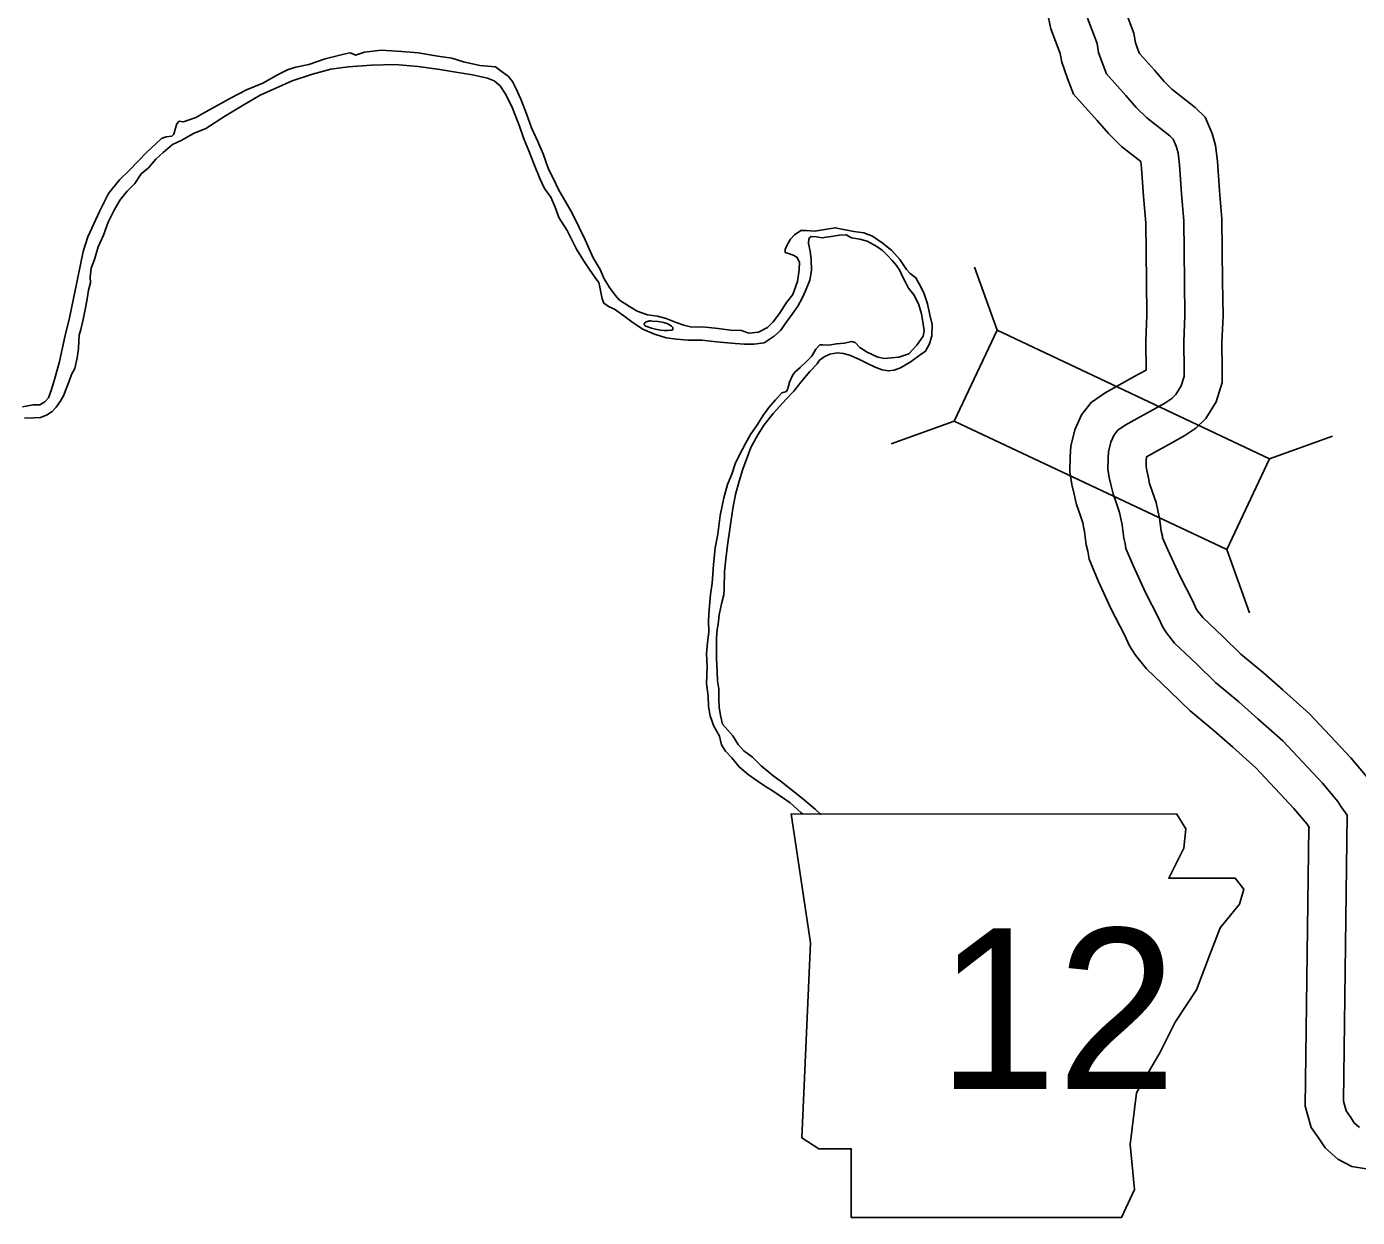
# Model space of a CAD drawing. Extents: x 31699 to 244310, y -8841 to 11474.
# Drawn here: x 134536 to 134885.7, y -310.9 to 2 of the extents above; entities that cross this region are included whole.
import ezdxf

# ---------------------------------------------------------------- set-up
doc = ezdxf.new("R2010")
doc.units = 0
for name, color, linetype in [('B_Logo', 7, 'Continuous'), ('G-ANNO-TEXT', 7, 'Continuous'), ('R_Draft', 7, 'Continuous'), ('R_XS_EARTHWORK_STAGE1', 7, 'Continuous'), ('R_XS_EARTHWORK_STAGE2', 7, 'Continuous')]:
    doc.layers.add(name, color=color, linetype=linetype)

msp = doc.modelspace()

# ---------------------------------------------------------------- linework, layer by layer
at = {"layer": 'B_Logo'}
for points in [[(134859.62, -179.84), (134854.6, -175.41), (134848.44, -170.32), (134843.42, -165.43), (134837.72, -160), (134835.57, -157.28), (134834.63, -155.82), (134833.48, -153.37), (134830.03, -146.66), (134826.79, -139.55), (134824.89, -135.09), (134824.68, -133.83), (134824.34, -132.36), (134823.91, -128.9), (134823.63, -127.7), (134823.22, -125.7), (134822.4, -123.31), (134821.52, -120.78), (134820.97, -118.32), (134820.55, -116.45), (134820.2, -114.25), (134820.25, -111.39), (134820.37, -109.72), (134820.95, -107.18), (134821.86, -105.24), (134822.78, -104.03), (134824.7, -102.68), (134828.67, -100.52), (134832.12, -98.63), (134835.16, -96.93), (134836.95, -95.72), (134838.07, -94.65), (134839.45, -92.37), (134840.23, -89.96), (134840.21, -88.29), (134840.15, -80.83), (134840.43, -73.89), (134840.3, -65.02), (134840.23, -57.02), (134840.1, -49.02), (134839.51, -41.88), (134838.99, -34.29), (134838.63, -31.15), (134838.15, -29.42), (134837.34, -27.56), (134836.47, -26.7), (134830.38, -21.95), (134827.63, -19.23), (134824.88, -16.05), (134819.78, -10.36), (134818.9, -8.1), (134817.74, -4.77), (134817.33, -2.37), (134814.81, 4.27)], [(134859.62, -179.84), (134866.12, -185.68), (134876.54, -196.8), (134880.64, -201.63), (134881.52, -203.02), (134883.03, -205.24)], [(134883.03, -205.24), (134882.06, -280.39)], [(134882.06, -280.39), (134882.76, -282.88), (134883.84, -284.4), (134884.92, -286.06), (134886.33, -287.31)]]:
    msp.add_lwpolyline(points, dxfattribs=at)
at = {"layer": 'G-ANNO-TEXT'}
msp.add_lwpolyline([(134736.91, -204.88), (134741.98, -238.72), (134739.73, -290.04), (134744.24, -292.86), (134752.7, -292.86), (134752.7, -310.9), (134823.75, -310.9), (134827.14, -303.57), (134826.01, -291.73), (134827.7, -278.19), (134833.9, -267.48), (134837.85, -259.58), (134843.49, -251.13), (134846.87, -242.1), (134849.69, -234.77), (134854.77, -228.57), (134855.9, -224.62), (134853.64, -221.8), (134836.16, -221.8), (134840.11, -213.91), (134840.67, -208.83), (134838.33, -204.93)], close=True, dxfattribs=at)
at = {"layer": 'R_Draft'}
for points in [[(134706.73, -75.76), (134704.06, -74.66), (134701.79, -74.08), (134699.13, -73.7), (134696.46, -72.79), (134694.39, -71.54), (134691.84, -69.9), (134690.63, -68.51), (134689.15, -66.53), (134687.8, -64.27), (134686.72, -61.81), (134684.89, -58.76), (134682.79, -53.98), (134681.23, -50.79), (134679.33, -47.01), (134677.71, -44.09), (134675.89, -40.91), (134674.33, -37.79), (134673.18, -35.46), (134671.74, -31.41), (134670.32, -28.15), (134668.69, -24.57), (134667.39, -20.91), (134665.89, -16.99), (134664.67, -14.33), (134663.66, -12.41), (134662.58, -11.02), (134660.71, -9.64), (134659.23, -8.52), (134657.24, -8.33), (134655.11, -8.22), (134650.84, -7.19), (134647.77, -6.29), (134644.04, -5.72), (134638.85, -4.84), (134634.59, -4.48), (134629.2, -4.2), (134624.82, -4.7), (134622.43, -5.46), (134621.69, -5.13), (134620.89, -4.88), (134619.37, -5.22), (134614.46, -6.47), (134610.15, -7.91), (134606.76, -8.61), (134604.71, -9.23), (134602.13, -10.52), (134598.02, -12.83), (134593.78, -14.54), (134589.55, -16.78), (134583.86, -19.9), (134580.48, -21.86), (134578.96, -22.41), (134577.17, -22.96), (134576.1, -22.84), (134575.44, -23.51), (134575.12, -24.65), (134574.67, -26.19), (134574.14, -26.79), (134572.68, -26.94), (134571.42, -27.35), (134570.04, -28.7), (134567.53, -30.99), (134562.92, -35.77), (134560.42, -38.26), (134557.52, -41.82), (134555.1, -46.58), (134552.04, -53.21), (134550.81, -57.03), (134550.18, -60.5), (134549.22, -64.78), (134548.26, -69.39), (134547.25, -74.47), (134546.03, -79.48), (134544.62, -85.96), (134543.46, -90.11), (134542.5, -93.32), (134541.72, -95.53), (134540.73, -96.54), (134539.47, -97.35), (134537.68, -97.37), (134534.89, -97.86)], [(134535.45, -100.86), (134537.91, -100.77), (134539.64, -100.68), (134541.16, -100.07), (134542.68, -99.12), (134543.74, -97.98), (134544.79, -96.5), (134545.7, -94.96), (134546.35, -93.15), (134547.13, -91.14), (134547.78, -89.4), (134548.63, -87.79), (134549.27, -84.99), (134549.58, -82.52), (134549.69, -80.51), (134549.81, -79.04), (134550.2, -77.57), (134550.84, -74.9), (134551.41, -71.83), (134551.86, -69.55), (134552.23, -67.22), (134552.75, -65.34), (134552.67, -63.81), (134552.98, -61.41), (134553.82, -59.2), (134554.79, -55.85), (134556.16, -52.77), (134557.39, -49.36), (134559.09, -46.01), (134560.6, -43.46), (134562.37, -41.18), (134564.41, -39.22), (134566.12, -36.67), (134568.03, -35.05), (134569.94, -32.83), (134571.86, -31.08), (134574.36, -28.92), (134576.61, -27.9), (134579.86, -26.07), (134583.1, -24.71), (134588.26, -21.39), (134592.89, -18.61), (134597.39, -15.97), (134601.49, -14.13), (134605.8, -12.22), (134611.1, -10.5), (134615.95, -9.19), (134620.53, -8.55), (134626.64, -8.09), (134632.83, -7.96), (134638.88, -8.44), (134644.61, -9.25), (134648.8, -9.95), (134653.13, -10.64), (134657.07, -11.54), (134658.87, -12.25), (134660.41, -13.57), (134661.96, -15.83), (134663.72, -19.41), (134665.56, -24.13), (134666.65, -27.45), (134668.01, -30.58), (134669.37, -34.23), (134670.87, -37.89), (134672.09, -40.47), (134673.78, -42.79), (134674.93, -45.38), (134675.89, -48.11), (134678.04, -51.56), (134680.48, -56.47), (134682.37, -59.39), (134684.13, -62.1), (134685.74, -64.42), (134686.35, -65.22), (134686.63, -66.48), (134686.9, -67.75), (134687.25, -69.54), (134687.73, -70.67), (134689.07, -71.6), (134690.53, -72.18), (134692.95, -73.96), (134695.36, -75.8), (134697.97, -77.51), (134701.04, -78.82), (134704.04, -79.79), (134706.77, -80.1), (134709.89, -80.34), (134713.42, -80.37), (134716.55, -80.74), (134719.21, -80.98), (134722.21, -81.22), (134724.53, -81.4), (134727.13, -81.44), (134729.85, -81.08), (134732.5, -79.32), (134734.08, -77.84), (134735.79, -75.49), (134737.49, -73.21)], [(134718.86, -181.3), (134718.37, -179.03), (134718.02, -176.84), (134717.93, -174.7), (134717.91, -171.97), (134717.56, -169.9), (134717.47, -167.57), (134717.3, -163.9), (134717.28, -161.1), (134717.26, -158.57), (134717.44, -156.43), (134717.76, -155.03), (134718, -152.56), (134718.64, -149.68), (134719.22, -147.28), (134719.33, -145.68), (134719.43, -141.14), (134719.73, -137.94), (134720.23, -134.2), (134720.85, -129.39), (134721.6, -124.65), (134722.3, -120.97), (134723.27, -117.43), (134724.23, -114.28), (134726.31, -108.59), (134728.14, -105.24), (134729.85, -102.62), (134732.21, -99.6), (134735.64, -95.9), (134737.62, -93.81), (134739.59, -91.33), (134741.82, -88.64), (134743.73, -86.62), (134744.32, -85.75), (134745.58, -84.73), (134747.1, -84.05), (134749.03, -83.7), (134750.69, -83.89), (134752.56, -84.4), (134755.1, -85.51), (134756.97, -86.49), (134759.04, -87.48), (134760.84, -88.19), (134762.5, -88.44), (134763.97, -88.23), (134765.62, -87.68), (134768.47, -85.99), (134770.84, -84.23), (134772.23, -83.22), (134773.28, -81.34), (134773.92, -79.2), (134773.96, -76.26), (134773.41, -73.73), (134772.72, -70.81), (134771.83, -67.95), (134770.61, -65.56), (134769.73, -63.96), (134768.19, -62.85), (134767.25, -61.79), (134765.5, -59.2), (134763.35, -56.82), (134760.87, -54.78), (134758.26, -53), (134756.06, -52.15), (134753.39, -51.78), (134748.53, -50.83), (134745.81, -51.25), (134743.15, -51.74), (134740.89, -51.56), (134739.43, -51.58), (134737.84, -52.66), (134736.72, -53.8), (134735.87, -55.28), (134735.35, -56.55), (134735.35, -57.35), (134736.22, -57.61), (134737.49, -58.07), (134738.43, -58.59), (134739.1, -59.85), (134739.05, -61.92), (134738.62, -64.92), (134737.32, -68.41), (134735.67, -70.49), (134733.9, -73.37), (134732.2, -75.52), (134730.68, -77.07), (134728.36, -78.23), (134725.77, -78.52), (134723.84, -77.87), (134720.98, -77.76), (134717.71, -77.33), (134715.32, -77.08), (134713.45, -76.83), (134710.86, -76.99), (134708.73, -76.41), (134706.73, -75.76)], [(134737.49, -73.21), (134738.68, -71.46), (134739.85, -69.32), (134740.7, -67.37), (134741.8, -64.56), (134742.25, -62.02), (134742.22, -59.16), (134741.93, -56.96), (134741.52, -54.96), (134741.57, -53.69), (134742.17, -53.15), (134743.56, -53.21), (134744.96, -53.46), (134747.42, -53.1), (134749.61, -52.75), (134751.41, -52.73), (134752.81, -53.45), (134755.01, -53.83), (134756.87, -54.35), (134759.48, -55.72), (134760.95, -56.78), (134762.3, -58.17), (134763.5, -59.42), (134764.58, -60.74), (134765.46, -62.07), (134766.2, -63.6), (134767.01, -65.12), (134767.76, -66.72), (134769.24, -68.57), (134770.46, -71.09), (134771.15, -73.42), (134771.56, -75.55), (134771.85, -77.95), (134771.6, -79.29), (134769.96, -81.64), (134767.85, -83.99), (134765.2, -84.88), (134761.41, -85.19), (134759.68, -84.8), (134756.94, -83.49), (134754.93, -82.31), (134753.72, -80.99), (134752.79, -80.73), (134750.93, -81.15), (134748.87, -81.37), (134746.82, -81.72), (134745.28, -81.6), (134744.42, -81.61), (134743.37, -82.75), (134742.32, -84.57), (134741, -85.91), (134739.29, -87.53), (134737.9, -88.74), (134737.24, -89.62), (134736.53, -91.42), (134736.08, -93.03), (134735.69, -93.9), (134734.49, -94.18), (134732.78, -96.06), (134731.07, -98.08), (134729.49, -100.23), (134728.05, -102.51), (134726.28, -105.19), (134724.91, -107.54), (134723.34, -110.49), (134722.23, -112.83), (134721.32, -115.58), (134720.15, -118.32), (134719.25, -121.8), (134718.29, -126.48), (134717.61, -131.35), (134716.97, -134.96), (134716.48, -139.37), (134716.13, -144.24), (134715.69, -147.24), (134715.39, -151.18), (134715.22, -154.05), (134715.31, -157.12), (134714.94, -159.79), (134714.7, -162.73), (134714.86, -166.13), (134714.64, -170.6), (134715.07, -173.93), (134715.16, -176.66), (134715.65, -179.06), (134716.19, -180.59), (134716.47, -181.65)], [(134698.69, -76.69), (134698.58, -76.57), (134698.49, -76.48), (134698.41, -76.4), (134698.35, -76.33), (134698.27, -76.24), (134698.25, -76.15), (134698.28, -76.04), (134698.34, -75.97), (134698.4, -75.87), (134698.51, -75.77), (134698.6, -75.65), (134698.73, -75.59), (134698.87, -75.53), (134699.02, -75.48), (134699.18, -75.44), (134699.34, -75.4), (134699.47, -75.36), (134699.63, -75.34), (134699.79, -75.31), (134700.06, -75.3)], [(134705.3, -77.76), (134704.55, -77.85), (134703.55, -77.86), (134702.56, -77.74), (134701.29, -77.48), (134700.22, -77.23), (134699.29, -76.9), (134698.69, -76.69)], [(134700.06, -75.3), (134700.41, -75.36)], [(134700.41, -75.36), (134702, -75.47), (134703, -75.6), (134703.73, -75.79), (134704.54, -76.12), (134704.54, -76.12)], [(134704.54, -76.12), (134705.47, -76.68)], [(134705.47, -76.68), (134705.69, -76.86), (134705.82, -77.03), (134705.84, -77.2), (134705.84, -77.36), (134705.82, -77.57), (134705.79, -77.64)], [(134705.66, -77.72), (134705.3, -77.76)], [(134705.79, -77.64), (134705.73, -77.68), (134705.66, -77.72)], [(134716.47, -181.65), (134718.09, -184.41), (134718.64, -186.68), (134719.65, -188.4), (134721.33, -190.12), (134723.22, -192.51), (134725.63, -194.49), (134727.98, -196.2), (134730.19, -197.65), (134732.2, -198.9), (134734.14, -200.21), (134736.68, -201.92), (134739.44, -204.5), (134740, -204.94)], [(134718.86, -181.3), (134721.55, -184.38), (134722.97, -186.63), (134724.45, -188.29), (134726.72, -189.94), (134729.01, -192.25), (134732.09, -194.76), (134734.37, -196.4), (134736.92, -198.45), (134739.94, -200.82), (134743.23, -203.66), (134744.82, -205.12)]]:
    msp.add_lwpolyline(points, dxfattribs=at)
at = {"layer": 'R_XS_EARTHWORK_STAGE1'}
for p, q in [((134791.04, -77.75), (134785.1, -61.19)), ((134779.78, -101.63), (134763.21, -107.58)), ((134862.67, -111.54), (134879.24, -105.6)), ((134851.41, -135.42), (134857.35, -151.99))]:
    msp.add_line(p, q, dxfattribs=at)
msp.add_lwpolyline([(134862.67, -111.54), (134791.04, -77.75), (134779.78, -101.63), (134851.41, -135.42)], close=True, dxfattribs=at)
at = {"layer": 'R_XS_EARTHWORK_STAGE2'}
for points in [[(134866.24, -172.34), (134861.09, -167.81), (134855.13, -162.88), (134850.35, -158.23), (134845.13, -153.25), (134843.71, -151.46), (134843.4, -150.97), (134842.46, -148.96), (134839.04, -142.29), (134835.94, -135.51), (134834.56, -132.28), (134834.49, -131.86), (134834.2, -130.6), (134833.77, -127.16), (134833.4, -125.56), (134832.88, -123.06), (134831.85, -120.04), (134831.15, -118.03), (134830.73, -116.14), (134830.38, -114.58), (134830.22, -113.54), (134830.24, -111.82), (134830.29, -111.2), (134830.33, -111), (134833.47, -109.29), (134836.95, -107.38), (134840.41, -105.46), (134843.26, -103.52), (134845.94, -100.95), (134848.6, -96.55), (134850.24, -91.5), (134850.21, -88.21), (134850.16, -80.99), (134850.43, -74.01), (134850.29, -64.9), (134850.23, -56.9), (134850.1, -48.52), (134849.49, -41.13), (134848.95, -33.37), (134848.48, -29.24), (134847.6, -26.07), (134845.73, -21.8), (134843.08, -19.18), (134836.99, -14.42), (134834.94, -12.39), (134832.39, -9.45), (134828.44, -5.04), (134828.28, -4.64), (134827.46, -2.25), (134827.01, 0.27), (134824.44, 7.09)], [(134853.01, -187.34), (134848.1, -183.02), (134841.76, -177.77), (134836.48, -172.63), (134830.31, -166.76), (134827.43, -163.11), (134825.86, -160.68), (134824.5, -157.77), (134821.03, -151.02), (134817.64, -143.58), (134815.22, -137.91), (134814.87, -135.79), (134814.48, -134.12), (134814.05, -130.63), (134813.86, -129.84), (134813.55, -128.34), (134812.95, -126.57), (134811.89, -123.53), (134811.21, -120.49), (134810.73, -118.32), (134810.19, -114.97), (134810.25, -110.95), (134810.45, -108.24), (134811.44, -103.9), (134813.27, -100.01), (134815.77, -96.74), (134819.42, -94.17), (134823.87, -91.75), (134827.28, -89.87), (134829.91, -88.41), (134830.21, -88.21), (134830.15, -80.66), (134830.43, -73.76), (134830.3, -65.14), (134830.23, -57.14), (134830.11, -49.51), (134829.54, -42.64), (134829.03, -35.2), (134828.83, -33.42), (134823.77, -29.47), (134820.33, -26.07), (134817.37, -22.66), (134811.12, -15.68), (134809.52, -11.56), (134808.03, -7.29), (134807.64, -5.02), (134805.19, 1.46), (134804.23, 5.99)], [(134866.31, -172.4), (134873.12, -178.53), (134884, -190.14), (134888.73, -195.7), (134889.89, -197.55), (134893.06, -202.23)], [(134852.94, -187.28), (134859.12, -192.83), (134869.08, -203.46), (134872.56, -207.56), (134873.15, -208.5), (134872.99, -208.25)], [(134872.99, -208.25), (134872.04, -281.71)], [(134872.04, -281.71), (134873.6, -287.24), (134875.56, -290.02), (134877.27, -292.64), (134880.61, -295.62), (134884.33, -297.54), (134888.05, -298.11)]]:
    msp.add_lwpolyline(points, dxfattribs=at)

# ---------------------------------------------------------------- texts
at = {"layer": 'G-ANNO-TEXT'}
msp.add_text('12', height=42.24, dxfattribs=at).set_placement((134775.38, -277.2))

doc.saveas('drawing.dxf')
